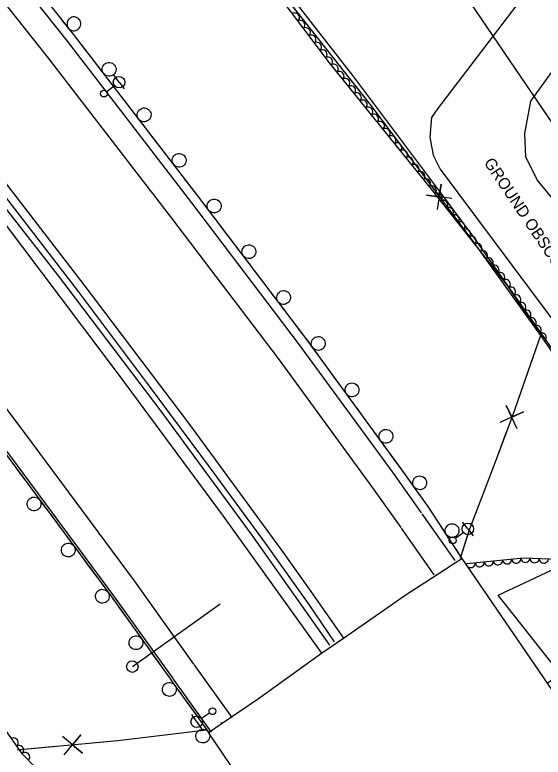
# Model space of a CAD drawing. Extents: x 1746719 to 1766531, y 631721 to 662391.
# Drawn here: x 1758103.7 to 1758333.6, y 644195.5 to 644518.7 of the extents above; entities that cross this region are included whole.
import ezdxf

# ---------------------------------------------------------------- set-up
doc = ezdxf.new("R2010")
doc.units = 0
for name, color, linetype in [('SURVEY - AERIAL SURVEY - Photo Control - Points - Elevations', 7, 'Continuous'), ('SURVEY - AERIAL SURVEY - Photo Control - Points - Locators', 7, 'Continuous'), ('SURVEY - AERIAL SURVEY - Photo Control - Points - Numbers', 7, 'Continuous'), ('SURVEY - AERIAL SURVEY - Photo Control with Text', 7, 'Continuous'), ('SURVEY - CENTERLINE - Existing Roads - Development', 7, 'Continuous'), ('SURVEY - CENTERLINE - Existing Roads Curve Text', 7, 'Continuous'), ('SURVEY - CENTERLINE - Existing Roads Text', 7, 'Continuous'), ('SURVEY - CONTROL - Grid', 7, 'Continuous'), ('SURVEY - CONTROL - Points - Locators', 7, 'Continuous')]:
    doc.layers.add(name, color=color, linetype=linetype)

msp = doc.modelspace()

# ---------------------------------------------------------------- linework, layer by layer
at = {"layer": 'SURVEY - AERIAL SURVEY - Photo Control - Points - Elevations'}
for points in [[(1757367.68, 645305.09), (1757410.99, 645267.65), (1757461.87, 645221.66), (1757513.21, 645175.01), (1757561.94, 645128.57), (1757616.86, 645075.81), (1757665.43, 645027.56), (1757715.64, 644976.79), (1757758.33, 644932.62), (1757807.87, 644879.88), (1757857.69, 644825.63), (1757895.55, 644783.99), (1757959.32, 644710.69), (1758018.17, 644640.98), (1758071.69, 644576.23), (1758126.48, 644507.24), (1758180.58, 644436.89), (1758227.03, 644375.61), (1758268.25, 644319.14), (1758280.54, 644301.89)], [(1757360.49, 645296.77), (1757403.7, 645259.41), (1757454.49, 645213.51), (1757505.72, 645166.96), (1757554.33, 645120.63), (1757609.17, 645067.94), (1757657.64, 645019.79), (1757707.77, 644969.1), (1757750.37, 644925.03), (1757799.81, 644872.39), (1757849.57, 644818.21), (1757887.33, 644776.67), (1757950.96, 644703.53), (1758009.72, 644633.92), (1758063.14, 644569.3), (1758117.82, 644500.46), (1758171.84, 644430.21), (1758218.21, 644369.05), (1758259.33, 644312.71), (1758271.58, 644295.51)], [(1757329.1, 645260.45), (1757371.91, 645223.45), (1757422.26, 645177.94), (1757473.01, 645131.82), (1757521.15, 645085.95), (1757575.62, 645033.61), (1757623.66, 644985.89), (1757673.45, 644935.54), (1757715.62, 644891.92), (1757764.64, 644839.73), (1757814.13, 644785.84), (1757851.46, 644744.78), (1757914.52, 644672.3), (1757972.89, 644603.15), (1758025.84, 644539.08), (1758079.99, 644470.91), (1758133.69, 644401.08), (1758179.69, 644340.39), (1758220.4, 644284.63), (1758232.48, 644267.66)], [(1757319.72, 645253.76), (1757362.56, 645216.07), (1757421.72, 645163.08), (1757476.45, 645112.02), (1757525.72, 645065.8), (1757571.85, 645021.26), (1757612.1, 644981.49), (1757656.02, 644937.25), (1757724.73, 644866.33), (1757766.64, 644821.42), (1757820.62, 644761.16), (1757859.7, 644717.48), (1757906.2, 644664.72), (1757956.17, 644605.79), (1757997.01, 644556.15), (1758046.25, 644495.62), (1758098.65, 644428.72), (1758149.56, 644361.05), (1758194.39, 644300.47), (1758220.54, 644263.88)], [(1757322.14, 645187.71), (1757330.7, 645180.18), (1757389.33, 645127.65), (1757443.66, 645076.97), (1757492.63, 645031.03), (1757538.31, 644986.92), (1757578.2, 644947.51), (1757621.74, 644903.64), (1757689.94, 644833.25), (1757731.21, 644789.03), (1757784.85, 644729.15), (1757823.8, 644685.61), (1757869.89, 644633.33), (1757919.32, 644575.02), (1757959.86, 644525.75), (1758008.74, 644465.67), (1758060.58, 644399.49), (1758111.09, 644332.35), (1758155.57, 644272.23), (1758181.49, 644235.97)], [(1757314.87, 645179.45), (1757323.39, 645171.95), (1757381.91, 645119.53), (1757436.14, 645068.94), (1757485.04, 645023.06), (1757530.62, 644979.05), (1757570.43, 644939.72), (1757613.89, 644895.94), (1757681.97, 644825.67), (1757723.09, 644781.61), (1757776.66, 644721.81), (1757815.58, 644678.31), (1757861.56, 644626.13), (1757910.88, 644567.97), (1757951.34, 644518.78), (1758000.14, 644458.81), (1758051.85, 644392.79), (1758102.27, 644325.77), (1758146.67, 644265.76), (1758172.54, 644229.58)], [(1758280.81, 644301.51), (1758295.07, 644281.14)], [(1758271.8, 644295.2), (1758286.06, 644274.83)], [(1758232.48, 644267.66), (1758246.74, 644247.3)], [(1758220.54, 644263.88), (1758237.12, 644240.78)], [(1758181.54, 644235.89), (1758198.13, 644212.79)], [(1758172.61, 644229.48), (1758189.19, 644206.38)], [(1758193.56, 644210.41), (1758193.3, 644210.44)]]:
    msp.add_lwpolyline(points, dxfattribs=at)
at = {"layer": 'SURVEY - AERIAL SURVEY - Photo Control - Points - Locators'}
for points in [[(1757526.95, 645381.86), (1757630.99, 645256.61), (1757616.57, 645240.48), (1757635.11, 645204.47), (1757668.81, 645198.47), (1757740.53, 645115.06), (1757793.62, 645062.46), (1757779.04, 645050.91), (1757809.3, 645018.73), (1757830.77, 645031.33), (1757896.9, 644966.26), (1757954.62, 644910.74), (1757990.29, 644874.82), (1758056.24, 644796.02), (1758129.7, 644716.01), (1758213.56, 644630.46), (1758277.65, 644559.78), (1758333.42, 644477.52), (1758378.47, 644411.27)], [(1758341.95, 644366.95), (1758302.94, 644422.51), (1758290.36, 644439.52), (1758250.79, 644492.25), (1758219.9, 644532.04), (1758173.02, 644591.03), (1758129.54, 644646.94), (1758086.33, 644697.45), (1758044.3, 644749.86), (1758003.84, 644790.61), (1757972.55, 644825)], [(1758339.05, 644234.22), (1758313.93, 644266.05), (1758337.21, 644276.95)]]:
    msp.add_lwpolyline(points, dxfattribs=at)
at = {"layer": 'SURVEY - AERIAL SURVEY - Photo Control - Points - Numbers'}
msp.add_line((1758154.84, 644234.93), (1758193.11, 644262.29), dxfattribs=at)
for points in [[(1757323.62, 645256.72), (1757359.68, 645224.76), (1757401.86, 645187.77), (1757446.88, 645147.55), (1757499.98, 645097.49), (1757551.19, 645048.47), (1757597.89, 645002.53), (1757644.17, 644956.09), (1757689.91, 644909.35), (1757731.53, 644865.88), (1757784.85, 644808.61), (1757831.81, 644757.26), (1757876.31, 644706.72), (1757924.6, 644650.39), (1757975.41, 644590.54), (1758021.86, 644533.64), (1758061.14, 644483.77), (1758123.13, 644404.33), (1758167.18, 644346.13), (1758206.86, 644292.21), (1758240.55, 644244.25)], [(1757314.21, 645178.7), (1757322.73, 645171.2), (1757381.24, 645118.79), (1757435.46, 645068.21), (1757484.35, 645022.33), (1757529.92, 644978.33), (1757569.72, 644939.01), (1757613.18, 644895.24), (1757681.24, 644824.98), (1757722.35, 644780.93), (1757775.91, 644721.14), (1757814.83, 644677.64), (1757860.81, 644625.48), (1757910.11, 644567.32), (1757950.57, 644518.15), (1757999.36, 644458.18), (1758051.06, 644392.19), (1758101.47, 644325.17), (1758145.86, 644265.18), (1758171.72, 644228.99)], [(1758283.8, 644304.21), (1758271.5, 644321.48), (1758230.24, 644378), (1758183.76, 644439.31), (1758129.63, 644509.7), (1758074.79, 644578.75), (1758021.24, 644643.54), (1757962.35, 644713.29), (1757898.54, 644786.64), (1757860.64, 644828.33), (1757810.8, 644882.6), (1757761.23, 644935.38), (1757718.5, 644979.59), (1757668.26, 645030.38), (1757619.65, 645078.67), (1757562.16, 645133.91)], [(1757767.76, 644831.01), (1757798.81, 644797.43), (1757838.16, 644754), (1757870.54, 644716.77), (1757907.79, 644673.95), (1757943.9, 644632.15), (1757980.01, 644588.79), (1758014.11, 644547.2), (1758041.6, 644513.17), (1758070.34, 644476.92), (1758099.24, 644439.89), (1758131.32, 644398.21), (1758162.13, 644357.1), (1758188.66, 644321.39), (1758212.67, 644288.66), (1758231.58, 644261.98), (1758242.68, 644245.75)], [(1758129.9, 644509.36), (1758129.64, 644509.7), (1758124.18, 644516.57)], [(1758134.71, 644503.1), (1758131.85, 644506.83)], [(1758137.58, 644499.37), (1758134.71, 644503.1)], [(1758145.13, 644489.54), (1758139.53, 644496.84)], [(1758149.95, 644483.28), (1758147.08, 644487.01)], [(1758152.81, 644479.56), (1758149.95, 644483.28)], [(1758160.37, 644469.73), (1758154.77, 644477.02)], [(1758165.19, 644463.46), (1758162.32, 644467.19)], [(1758168.05, 644459.74), (1758165.19, 644463.46)], [(1758175.61, 644449.91), (1758170.01, 644457.2)], [(1758180.43, 644443.65), (1758177.56, 644447.37)], [(1758183.29, 644439.92), (1758180.43, 644443.65)], [(1758190.79, 644430.04), (1758185.23, 644437.37)], [(1758195.56, 644423.75), (1758192.72, 644427.49)], [(1758198.4, 644420), (1758195.56, 644423.75)], [(1758205.89, 644410.12), (1758200.33, 644417.45)], [(1758210.67, 644403.82), (1758207.82, 644407.57)], [(1758213.5, 644400.08), (1758210.67, 644403.82)], [(1758221, 644390.2), (1758215.44, 644397.53)], [(1758225.77, 644383.9), (1758222.93, 644387.65)], [(1758228.61, 644380.16), (1758225.77, 644383.9)], [(1758235.96, 644370.17), (1758230.53, 644377.6)], [(1758240.61, 644363.79), (1758237.84, 644367.58)], [(1758243.39, 644359.99), (1758240.61, 644363.79)], [(1758250.7, 644349.98), (1758245.27, 644357.41)], [(1758255.35, 644343.6), (1758252.58, 644347.39)], [(1758258.12, 644339.8), (1758255.35, 644343.6)], [(1758265.44, 644329.78), (1758260.01, 644337.21)], [(1758270.09, 644323.4), (1758267.32, 644327.2)], [(1758104.3, 644321.35), (1758107.1, 644317.57)], [(1758272.84, 644319.59), (1758271.5, 644321.48), (1758270.09, 644323.4)], [(1758107.1, 644317.57), (1758109.89, 644313.79)], [(1758280.04, 644309.49), (1758274.7, 644316.98)], [(1758111.8, 644311.22), (1758117.27, 644303.82)], [(1758284.58, 644303.03), (1758284.08, 644303.8), (1758283.79, 644304.21), (1758281.89, 644306.88)], [(1758119.17, 644301.25), (1758121.97, 644297.47)], [(1758298.21, 644282.07), (1758284.08, 644303.8)], [(1758287.15, 644299.09), (1758284.58, 644303.03)], [(1758121.97, 644297.47), (1758124.76, 644293.7)], [(1758293.9, 644288.7), (1758288.89, 644296.41)], [(1758126.67, 644291.12), (1758132.14, 644283.73)], [(1758298.21, 644282.07), (1758295.65, 644286.01)], [(1758134.04, 644281.15), (1758136.83, 644277.38)], [(1758136.83, 644277.38), (1758139.63, 644273.6)], [(1758141.53, 644271.03), (1758145.86, 644265.18), (1758146.98, 644263.61)], [(1758148.84, 644261.01), (1758151.57, 644257.18)], [(1758151.57, 644257.18), (1758154.31, 644253.36)], [(1758156.17, 644250.76), (1758161.52, 644243.27)], [(1758163.38, 644240.67), (1758166.11, 644236.84)], [(1758166.11, 644236.84), (1758168.84, 644233.02)], [(1758170.71, 644230.42), (1758171.72, 644228.99), (1758171.79, 644228.89), (1758176.07, 644222.94)], [(1758171.79, 644228.89), (1758188.38, 644205.79)], [(1758177.93, 644220.34), (1758180.68, 644216.53)], [(1758180.68, 644216.53), (1758183.42, 644212.71)], [(1758185.28, 644210.11), (1758188.38, 644205.79)]]:
    msp.add_lwpolyline(points, dxfattribs=at)
for centre, start, end in [((1758129.42, 644514.8), 331.7267, 331.7127), ((1758144.74, 644494.98), 330.827, 330.813), ((1758159.97, 644475.17), 330.827, 330.813), ((1758175.21, 644455.35), 330.827, 330.813), ((1758190.43, 644435.48), 330.435, 330.421), ((1758205.53, 644415.56), 330.435, 330.421), ((1758220.63, 644395.64), 330.435, 330.421), ((1758235.69, 644375.62), 329.3944, 329.3804), ((1758250.43, 644355.42), 329.3944, 329.3804), ((1758265.17, 644335.23), 329.3944, 329.3804), ((1758279.84, 644314.94), 328.7276, 328.7136), ((1758112.09, 644305.77), 149.7642, 149.7502), ((1758293.94, 644294.15), 326.291, 326.277), ((1758126.96, 644285.68), 149.7642, 149.7502), ((1758141.83, 644265.58), 149.7642, 149.7502), ((1758156.38, 644245.31), 148.8252, 148.8112), ((1758170.92, 644224.97), 148.9422, 148.9282), ((1758185.5, 644204.66), 148.9422, 148.9282)]:
    msp.add_arc(centre, 3, start, end, dxfattribs=at)
at = {"layer": 'SURVEY - AERIAL SURVEY - Photo Control with Text'}
for points in [[(1757982.2, 644810.7), (1758042.61, 644749.17), (1758080.36, 644702.15), (1758122.49, 644652.25), (1758161.38, 644599.52), (1758199.39, 644552.44), (1758240.45, 644497.81), (1758285.41, 644442.01), (1758317.91, 644400.84), (1758338.03, 644370.79)], [(1757854.98, 644514.44), (1757873.71, 644486.81), (1757901.38, 644462.94), (1757922.44, 644427.28), (1757944.98, 644398.18), (1757969.16, 644362.53), (1757994.38, 644330.54), (1758017.59, 644301.01), (1758021.95, 644288.6), (1758053.32, 644266.77), (1758073.3, 644240.94), (1758093.67, 644215.31), (1758106.64, 644197.28), (1758125.5, 644178)], [(1758340.18, 644281.62), (1758325.06, 644282.2), (1758300.38, 644279.73)]]:
    msp.add_lwpolyline(points, dxfattribs=at)
for centre, major_axis in [((1758225.59, 644517.58), (1.2, -1.6)), ((1758227.99, 644514.38), (1.2, -1.6)), ((1758230.4, 644511.18), (1.2, -1.6)), ((1758232.8, 644507.98), (1.2, -1.6)), ((1758235.2, 644504.79), (1.2, -1.6)), ((1758237.61, 644501.59), (1.2, -1.6)), ((1758240.01, 644498.39), (1.2, -1.6)), ((1758242.5, 644495.26), (1.25, -1.56)), ((1758245.01, 644492.15), (1.25, -1.56)), ((1758247.52, 644489.03), (1.25, -1.56)), ((1758250.03, 644485.92), (1.25, -1.56)), ((1758252.54, 644482.8), (1.25, -1.56)), ((1758255.05, 644479.69), (1.25, -1.56)), ((1758257.56, 644476.57), (1.25, -1.56)), ((1758260.07, 644473.46), (1.25, -1.56)), ((1758262.58, 644470.35), (1.25, -1.56)), ((1758265.09, 644467.23), (1.25, -1.56)), ((1758267.6, 644464.12), (1.25, -1.56)), ((1758270.11, 644461), (1.25, -1.56)), ((1758272.62, 644457.89), (1.25, -1.56)), ((1758275.13, 644454.77), (1.25, -1.56)), ((1758277.64, 644451.66), (1.25, -1.56)), ((1758280.15, 644448.54), (1.25, -1.56)), ((1758282.66, 644445.43), (1.25, -1.56)), ((1758285.17, 644442.31), (1.25, -1.56)), ((1758287.65, 644439.18), (1.24, -1.57)), ((1758290.13, 644436.04), (1.24, -1.57)), ((1758292.61, 644432.9), (1.24, -1.57)), ((1758295.08, 644429.76), (1.24, -1.57)), ((1758297.56, 644426.62), (1.24, -1.57)), ((1758300.04, 644423.48), (1.24, -1.57)), ((1758302.52, 644420.34), (1.24, -1.57)), ((1758304.99, 644417.2), (1.24, -1.57)), ((1758307.47, 644414.06), (1.24, -1.57)), ((1758309.95, 644410.92), (1.24, -1.57)), ((1758312.43, 644407.78), (1.24, -1.57)), ((1758314.91, 644404.64), (1.24, -1.57)), ((1758317.38, 644401.5), (1.24, -1.57)), ((1758319.66, 644398.21), (1.11, -1.66)), ((1758321.89, 644394.89), (1.11, -1.66)), ((1758324.12, 644391.56), (1.11, -1.66)), ((1758326.34, 644388.24), (1.11, -1.66)), ((1758328.57, 644384.92), (1.11, -1.66)), ((1758330.79, 644381.59), (1.11, -1.66)), ((1758333.02, 644378.27), (1.11, -1.66)), ((1758321.86, 644281.88), (-1.99, -0.2)), ((1758325.84, 644282.17), (-2, 0.08)), ((1758329.84, 644282.02), (-2, 0.08)), ((1758333.83, 644281.87), (-2, 0.08)), ((1758301.95, 644279.89), (-1.99, -0.2)), ((1758305.93, 644280.29), (-1.99, -0.2)), ((1758309.91, 644280.69), (-1.99, -0.2)), ((1758313.9, 644281.09), (-1.99, -0.2)), ((1758317.88, 644281.49), (-1.99, -0.2)), ((1758103.31, 644201.9), (1.17, -1.62)), ((1758105.65, 644198.65), (1.17, -1.62)), ((1758108.25, 644195.63), (1.4, -1.43))]:
    msp.add_ellipse(centre, major_axis=major_axis, ratio=0.940188, start_param=0, end_param=3.141593, dxfattribs=at)
at = {"layer": 'SURVEY - CENTERLINE - Existing Roads - Development'}
for p, q in [((1758149.06, 644489.42), (1758146.8, 644492.41)), ((1758149.06, 644489.42), (1758151.33, 644486.43)), ((1758143.68, 644485.34), (1758147.07, 644487.91)), ((1758300.79, 644294.87), (1758298.52, 644297.85)), ((1758300.79, 644294.87), (1758303.07, 644291.89)), ((1758295.43, 644290.78), (1758298.81, 644293.35)), ((1758182.84, 644210.91), (1758180.75, 644214.02)), ((1758188.45, 644214.66), (1758184.92, 644212.3)), ((1758182.84, 644210.91), (1758184.93, 644207.79))]:
    msp.add_line(p, q, dxfattribs=at)
for centre, radius in [((1758149.06, 644489.42), 2.5), ((1758142.49, 644484.44), 1.5), ((1758300.79, 644294.87), 2.5), ((1758294.23, 644289.87), 1.5), ((1758189.7, 644215.5), 1.5), ((1758182.84, 644210.91), 2.5)]:
    msp.add_circle(centre, radius, dxfattribs=at)
at = {"layer": 'SURVEY - CENTERLINE - Existing Roads Curve Text'}
for points in [[(1757643.47, 645145.12), (1757668.52, 645119.72), (1757715.89, 645074), (1757749.96, 645040.13), (1757798.65, 644997.09), (1757843.17, 644959.28), (1757884.39, 644923.73), (1757919.14, 644883.85), (1757946.16, 644852.85), (1757973.95, 644818.35), (1758011.12, 644778.52), (1758033.19, 644754.24), (1758046.58, 644743.58), (1758080.11, 644698.86), (1758126.67, 644643), (1758175.71, 644583.45), (1758216.25, 644532.94), (1758258.12, 644479.75), (1758302.59, 644420.7), (1758332.46, 644379.11), (1758320.19, 644344.11), (1758312.73, 644323.94), (1758301.48, 644294.75), (1758297.49, 644282.04)], [(1758224.27, 644522.74), (1758252.98, 644486.29)], [(1758252.98, 644486.29), (1758258.12, 644479.75), (1758283.2, 644446.45)], [(1758293.89, 644438.73), (1758282.75, 644440.23), (1758288.35, 644439.45), (1758289.14, 644445.05), (1758287.5, 644433.92)], [(1758292.88, 644433.59), (1758302.59, 644420.7), (1758320.24, 644396.12)], [(1758320.24, 644396.12), (1758332.46, 644379.11), (1758322.84, 644351.69)], [(1758322.26, 644338.47), (1758317.5, 644348.66), (1758319.86, 644343.52), (1758325, 644345.88), (1758314.76, 644341.25)], [(1758317.39, 644336.54), (1758312.73, 644323.94), (1758301.48, 644294.75), (1758300.97, 644293.15)], [(1758300.97, 644293.15), (1758297.49, 644282.04)], [(1758187.1, 644207.21), (1758148.49, 644202.55), (1758104.71, 644198.6)], [(1758125.23, 644196.54), (1758132.38, 644205.21), (1758128.75, 644200.87), (1758133.09, 644197.25), (1758124.51, 644204.5)], [(1758187.1, 644207.21), (1758148.49, 644202.55), (1758137.43, 644201.55)], [(1758121.39, 644200.1), (1758104.71, 644198.6)]]:
    msp.add_lwpolyline(points, dxfattribs=at)
at = {"layer": 'SURVEY - CENTERLINE - Existing Roads Text'}
for p, q in [((1758294.58, 644279.72), (1758298.25, 644282.01)), ((1758298.25, 644282.01), (1758374.26, 644170.54)), ((1758286.96, 644274.78), (1758294.58, 644279.72)), ((1758273.89, 644266.3), (1758286.96, 644274.78)), ((1758246.74, 644247.3), (1758273.89, 644266.3)), ((1758237.12, 644240.78), (1758246.74, 644247.3)), ((1758209.65, 644221.04), (1758237.12, 644240.78)), ((1758193.53, 644210.02), (1758209.65, 644221.04)), ((1758187.91, 644206.18), (1758193.53, 644210.02)), ((1758263.7, 644095.37), (1758187.91, 644206.18))]:
    msp.add_line(p, q, dxfattribs=at)
at = {"layer": 'SURVEY - CONTROL - Grid'}
msp.add_line((1758154.84, 644234.92), (1758154.84, 644234.92), dxfattribs=at)
msp.add_line((1758154.84, 644234.92), (1758154.84, 644234.92), dxfattribs=at)
msp.add_circle((1758154.84, 644234.93), 2.5, dxfattribs=at)
msp.add_circle((1758154.84, 644234.93), 2.5, dxfattribs=at)
at = {"layer": 'SURVEY - CONTROL - Points - Locators'}
for points in [[(1758438.92, 644956.96), (1758436.93, 644751.18), (1758436.75, 644699.71), (1758430.27, 644673.13), (1758419.93, 644651.7), (1758287.57, 644477.75), (1758285.05, 644473.96), (1758284.3, 644465.51), (1758285.65, 644457.65), (1758288.75, 644451.46), (1758398.59, 644304.3), (1758399.78, 644294.89), (1758400.41, 644285.05), (1758382.15, 644259.58), (1758335.35, 644227.6)], [(1758389.13, 644376.22), (1758330.94, 644446.82), (1758326.09, 644456.92), (1758325.64, 644467.02), (1758328.25, 644481.08), (1758441.11, 644638.07), (1758448.48, 644656.85), (1758453, 644676.2), (1758461.48, 644714.32), (1758457.73, 644947.55)]]:
    msp.add_lwpolyline(points, dxfattribs=at)

# ---------------------------------------------------------------- texts
at = {"layer": 'SURVEY - AERIAL SURVEY - Photo Control - Points - Locators'}
msp.add_text('GROUND OBSCURED', height=5, rotation=303.8173, dxfattribs=at).set_placement((1758307.59, 644454.38))

doc.saveas('drawing.dxf')
